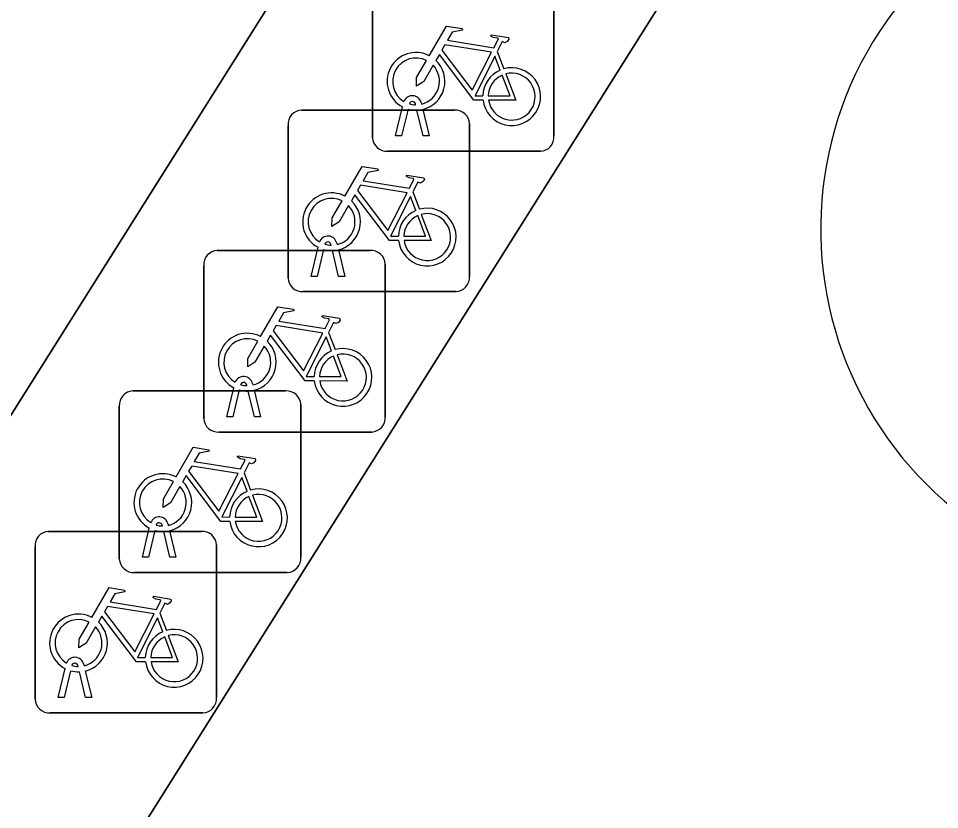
# Model space of a CAD drawing. Extents: x 160663 to 161506, y 382245 to 383291.
# Drawn here: x 161148.15 to 161153.23, y 383132.25 to 383136.6 of the extents above; entities that cross this region are included whole.
import ezdxf

# ---------------------------------------------------------------- set-up
doc = ezdxf.new("R2010")
doc.units = 0
for name, color, linetype in [('IMGEO_Fietsenrek', 7, 'Continuous'), ('IMGEO_Groenvoorziening', 7, 'Continuous'), ('IMGEO_Voetpad_open', 7, 'Continuous')]:
    doc.layers.add(name, color=color, linetype=linetype)

msp = doc.modelspace()

# ---------------------------------------------------------------- linework, layer by layer
at = {"layer": 'IMGEO_Fietsenrek'}
for p, q in [((161150.1035, 383135.9459), (161150.1035, 383136.7868)), ((161150.1035, 383136.7868), (161150.1035, 383135.9459)), ((161151.1025, 383136.7961), (161151.1025, 383135.9552)), ((161151.1025, 383135.9552), (161151.1025, 383136.7961)), ((161150.7902, 383136.4202), (161150.8265, 383136.325)), ((161149.7129, 383136.0975), (161150.5538, 383136.0975)), ((161150.5538, 383136.0975), (161149.7129, 383136.0975)), ((161150.2305, 383135.9553), (161150.2688, 383136.1153)), ((161150.2992, 383136.1031), (161150.2639, 383135.9553)), ((161150.3409, 383136.1269), (161150.3399, 383136.1312)), ((161150.382, 383135.9553), (161150.3481, 383136.097)), ((161150.3716, 383136.1384), (161150.3734, 383136.1305)), ((161150.3804, 383136.1013), (161150.4154, 383135.9553)), ((161149.6385, 383135.1729), (161149.6385, 383136.0138)), ((161149.6385, 383136.0138), (161149.6385, 383135.1729)), ((161150.6375, 383136.0231), (161150.6375, 383135.1822)), ((161150.6375, 383135.1822), (161150.6375, 383136.0231)), ((161150.2639, 383135.9553), (161150.2305, 383135.9553)), ((161150.4154, 383135.9553), (161150.382, 383135.9553)), ((161151.0281, 383135.8715), (161150.1872, 383135.8715)), ((161150.1872, 383135.8715), (161151.0281, 383135.8715)), ((161150.3252, 383135.6472), (161150.3615, 383135.552)), ((161149.7655, 383135.1823), (161149.8038, 383135.3423)), ((161149.8759, 383135.3539), (161149.8749, 383135.3582)), ((161149.9066, 383135.3654), (161149.9084, 383135.3575)), ((161149.2489, 383135.3245), (161150.0898, 383135.3245)), ((161150.0898, 383135.3245), (161149.2489, 383135.3245)), ((161149.8342, 383135.3301), (161149.7989, 383135.1823)), ((161149.917, 383135.1823), (161149.8831, 383135.324)), ((161149.9154, 383135.3283), (161149.9504, 383135.1823)), ((161149.1745, 383134.3999), (161149.1745, 383135.2408)), ((161149.1745, 383135.2408), (161149.1745, 383134.3999)), ((161150.1735, 383135.2501), (161150.1735, 383134.4092)), ((161150.1735, 383134.4092), (161150.1735, 383135.2501)), ((161149.7989, 383135.1823), (161149.7655, 383135.1823)), ((161149.9504, 383135.1823), (161149.917, 383135.1823)), ((161150.5631, 383135.0985), (161149.7222, 383135.0985)), ((161149.7222, 383135.0985), (161150.5631, 383135.0985)), ((161149.8612, 383134.8742), (161149.8975, 383134.779)), ((161149.4119, 383134.5809), (161149.4109, 383134.5852)), ((161149.4426, 383134.5924), (161149.4444, 383134.5845)), ((161148.7839, 383134.5515), (161149.6248, 383134.5515)), ((161149.6248, 383134.5515), (161148.7839, 383134.5515)), ((161149.3015, 383134.4093), (161149.3398, 383134.5693)), ((161149.3702, 383134.5571), (161149.3349, 383134.4093)), ((161149.453, 383134.4093), (161149.4191, 383134.551)), ((161149.4514, 383134.5553), (161149.4864, 383134.4093)), ((161149.7085, 383134.4771), (161149.7085, 383133.6362)), ((161149.7085, 383133.6362), (161149.7085, 383134.4771)), ((161148.7095, 383133.6269), (161148.7095, 383134.4678)), ((161148.7095, 383134.4678), (161148.7095, 383133.6269)), ((161149.3349, 383134.4093), (161149.3015, 383134.4093)), ((161149.4864, 383134.4093), (161149.453, 383134.4093)), ((161150.0991, 383134.3255), (161149.2582, 383134.3255)), ((161149.2582, 383134.3255), (161150.0991, 383134.3255)), ((161149.3962, 383134.1012), (161149.4325, 383134.006)), ((161148.9776, 383133.8194), (161148.9794, 383133.8115)), ((161148.3199, 383133.7785), (161149.1608, 383133.7785)), ((161149.1608, 383133.7785), (161148.3199, 383133.7785)), ((161148.8365, 383133.6363), (161148.8748, 383133.7963)), ((161148.9052, 383133.7841), (161148.8699, 383133.6363)), ((161148.9469, 383133.8079), (161148.9459, 383133.8122)), ((161148.988, 383133.6363), (161148.9541, 383133.778)), ((161148.9864, 383133.7823), (161149.0214, 383133.6363)), ((161148.2455, 383132.8539), (161148.2455, 383133.6948)), ((161148.2455, 383133.6948), (161148.2455, 383132.8539)), ((161149.2445, 383133.7041), (161149.2445, 383132.8632)), ((161149.2445, 383132.8632), (161149.2445, 383133.7041)), ((161148.8699, 383133.6363), (161148.8365, 383133.6363)), ((161149.0214, 383133.6363), (161148.988, 383133.6363)), ((161149.6341, 383133.5525), (161148.7932, 383133.5525)), ((161148.7932, 383133.5525), (161149.6341, 383133.5525)), ((161148.9322, 383133.3282), (161148.9685, 383133.233)), ((161148.3725, 383132.8633), (161148.4108, 383133.0233)), ((161148.4412, 383133.0111), (161148.4059, 383132.8633)), ((161148.4829, 383133.0349), (161148.4819, 383133.0392)), ((161148.524, 383132.8633), (161148.4901, 383133.005)), ((161148.5136, 383133.0464), (161148.5154, 383133.0385)), ((161148.5224, 383133.0093), (161148.5574, 383132.8633)), ((161148.4059, 383132.8633), (161148.3725, 383132.8633)), ((161148.5574, 383132.8633), (161148.524, 383132.8633)), ((161149.1701, 383132.7795), (161148.3292, 383132.7795)), ((161148.3292, 383132.7795), (161149.1701, 383132.7795))]:
    msp.add_line(p, q, dxfattribs=at)
for points in [[(161150.4161, 383136.3972), (161150.5108, 383136.5607), (161150.597, 383136.5469), (161150.5987, 383136.5382), (161150.5426, 383136.5273), (161150.5164, 383136.482), (161150.7716, 383136.4412)], [(161150.7716, 383136.4412), (161150.7966, 383136.49), (161150.7915, 383136.494), (161150.7683, 383136.4977), (161150.7556, 383136.5052), (161150.7546, 383136.5083), (161150.7568, 383136.5129), (161150.8516, 383136.4978), (161150.8539, 383136.4875), (161150.8445, 383136.4751), (161150.8321, 383136.4687), (161150.8176, 383136.4749), (161150.7902, 383136.4202)], [(161150.7587, 383136.416), (161150.5019, 383136.457), (161150.4852, 383136.4282), (161150.6522, 383136.2079), (161150.7587, 383136.416)], [(161150.7118, 383136.1525), (161150.6621, 383136.1526), (161150.4714, 383136.4043), (161150.4524, 383136.3715)], [(161150.4368, 383136.3447), (161150.3852, 383136.2555), (161150.3453, 383136.2295), (161150.3465, 383136.277), (161150.401, 383136.3712)], [(161150.8067, 383136.318), (161150.7774, 383136.3948), (161150.668, 383136.1767), (161150.7107, 383136.1766)], [(161150.7407, 383136.1765), (161150.8606, 383136.1763), (161150.8174, 383136.2899)], [(161150.8372, 383136.2968), (161150.8922, 383136.1522), (161150.7421, 383136.1525)], [(161149.9511, 383135.6242), (161150.0458, 383135.7877), (161150.132, 383135.7739), (161150.1337, 383135.7652), (161150.0776, 383135.7543), (161150.0514, 383135.709), (161150.3066, 383135.6682)], [(161150.3066, 383135.6682), (161150.3316, 383135.717), (161150.3265, 383135.721), (161150.3033, 383135.7247), (161150.2906, 383135.7322), (161150.2896, 383135.7353), (161150.2918, 383135.7399), (161150.3866, 383135.7248), (161150.3889, 383135.7145), (161150.3795, 383135.7021), (161150.3671, 383135.6957), (161150.3526, 383135.7019), (161150.3252, 383135.6472)], [(161150.2937, 383135.643), (161150.0369, 383135.684), (161150.0202, 383135.6552), (161150.1872, 383135.4349), (161150.2937, 383135.643)], [(161149.9718, 383135.5717), (161149.9202, 383135.4825), (161149.8803, 383135.4565), (161149.8815, 383135.504), (161149.936, 383135.5982)], [(161150.2468, 383135.3795), (161150.1971, 383135.3796), (161150.0064, 383135.6313), (161149.9874, 383135.5985)], [(161150.3417, 383135.545), (161150.3124, 383135.6218), (161150.203, 383135.4037), (161150.2457, 383135.4036)], [(161150.2757, 383135.4035), (161150.3956, 383135.4033), (161150.3524, 383135.5169)], [(161150.3722, 383135.5238), (161150.4272, 383135.3792), (161150.2771, 383135.3795)], [(161149.4871, 383134.8512), (161149.5818, 383135.0147), (161149.668, 383135.0009), (161149.6697, 383134.9922), (161149.6136, 383134.9813), (161149.5874, 383134.936), (161149.8426, 383134.8952)], [(161149.8426, 383134.8952), (161149.8676, 383134.944), (161149.8625, 383134.948), (161149.8393, 383134.9517), (161149.8266, 383134.9592), (161149.8256, 383134.9623), (161149.8278, 383134.9669), (161149.9226, 383134.9518), (161149.9249, 383134.9415), (161149.9155, 383134.9291), (161149.9031, 383134.9227), (161149.8886, 383134.9289), (161149.8612, 383134.8742)], [(161149.8297, 383134.87), (161149.5729, 383134.911), (161149.5562, 383134.8822), (161149.7232, 383134.6619), (161149.8297, 383134.87)], [(161149.7828, 383134.6065), (161149.7331, 383134.6066), (161149.5424, 383134.8583), (161149.5234, 383134.8255)], [(161149.8777, 383134.772), (161149.8484, 383134.8488), (161149.739, 383134.6307), (161149.7817, 383134.6306)], [(161149.5078, 383134.7987), (161149.4562, 383134.7095), (161149.4163, 383134.6835), (161149.4175, 383134.731), (161149.472, 383134.8252)], [(161149.8117, 383134.6305), (161149.9316, 383134.6303), (161149.8884, 383134.7439)], [(161149.9082, 383134.7508), (161149.9632, 383134.6062), (161149.8131, 383134.6065)], [(161149.0221, 383134.0782), (161149.1168, 383134.2417), (161149.203, 383134.2279), (161149.2047, 383134.2192), (161149.1486, 383134.2083), (161149.1224, 383134.163), (161149.3776, 383134.1222)], [(161149.3776, 383134.1222), (161149.4026, 383134.171), (161149.3975, 383134.175), (161149.3743, 383134.1787), (161149.3616, 383134.1862), (161149.3606, 383134.1893), (161149.3628, 383134.1939), (161149.4576, 383134.1788), (161149.4599, 383134.1685), (161149.4505, 383134.1561), (161149.4381, 383134.1497), (161149.4236, 383134.1559), (161149.3962, 383134.1012)], [(161149.3647, 383134.097), (161149.1079, 383134.138), (161149.0912, 383134.1092), (161149.2582, 383133.8889), (161149.3647, 383134.097)], [(161149.3178, 383133.8335), (161149.2681, 383133.8336), (161149.0774, 383134.0853), (161149.0584, 383134.0525)], [(161149.4127, 383133.999), (161149.3834, 383134.0758), (161149.274, 383133.8577), (161149.3167, 383133.8576)], [(161149.0428, 383134.0257), (161148.9912, 383133.9365), (161148.9513, 383133.9105), (161148.9525, 383133.958), (161149.007, 383134.0522)], [(161149.3467, 383133.8575), (161149.4666, 383133.8573), (161149.4234, 383133.9709)], [(161149.4432, 383133.9778), (161149.4982, 383133.8332), (161149.3481, 383133.8335)], [(161148.5581, 383133.3052), (161148.6528, 383133.4687), (161148.739, 383133.4549), (161148.7407, 383133.4462), (161148.6846, 383133.4353), (161148.6584, 383133.39), (161148.9136, 383133.3492)], [(161148.9136, 383133.3492), (161148.9386, 383133.398), (161148.9335, 383133.402), (161148.9103, 383133.4057), (161148.8976, 383133.4132), (161148.8966, 383133.4163), (161148.8988, 383133.4209), (161148.9936, 383133.4058), (161148.9959, 383133.3955), (161148.9865, 383133.3831), (161148.9741, 383133.3767), (161148.9596, 383133.3829), (161148.9322, 383133.3282)], [(161148.9007, 383133.324), (161148.6439, 383133.365), (161148.6272, 383133.3362), (161148.7942, 383133.1159), (161148.9007, 383133.324)], [(161148.8538, 383133.0605), (161148.8041, 383133.0606), (161148.6134, 383133.3123), (161148.5944, 383133.2795)], [(161148.5788, 383133.2527), (161148.5272, 383133.1635), (161148.4873, 383133.1375), (161148.4885, 383133.185), (161148.543, 383133.2792)], [(161148.9487, 383133.226), (161148.9194, 383133.3028), (161148.81, 383133.0847), (161148.8527, 383133.0846)], [(161148.8827, 383133.0845), (161149.0026, 383133.0843), (161148.9594, 383133.1979)], [(161148.9792, 383133.2048), (161149.0342, 383133.0602), (161148.8841, 383133.0605)]]:
    msp.add_lwpolyline(points, dxfattribs=at)
for centre, radius, start, end in [((161150.3431, 383136.2559), 0.159, 62.6766, 242.1369), ((161150.3431, 383136.2559), 0.129, 63.3192, 238.903), ((161150.3431, 383136.2559), 0.159, 283.5766, 46.6042), ((161150.3431, 383136.2559), 0.129, 283.6043, 43.4302), ((161150.8697, 383136.1719), 0.159, 113.3408, 178.3217), ((161150.8697, 383136.1719), 0.159, 187.0065, 105.7708), ((161150.8697, 383136.1719), 0.129, 188.6715, 104.5883), ((161150.8697, 383136.1719), 0.129, 113.923, 177.9556), ((161150.3229, 383136.1273), 0.0499, 12.8025, 158.6934), ((161149.7162, 383136.0196), 0.0779, 92.4484, 184.2845), ((161149.7162, 383136.0196), 0.0779, 92.4484, 184.2845), ((161150.3431, 383136.2559), 0.159, 253.9967, 271.7867), ((161150.3229, 383136.1273), 0.0174, 12.8025, 163.4502), ((161150.3431, 383136.2559), 0.129, 253.415, 269.0204), ((161150.5596, 383136.0198), 0.0779, 2.4484, 94.2845), ((161150.5596, 383136.0198), 0.0779, 2.4484, 94.2845), ((161150.1814, 383135.9492), 0.0779, 182.4484, 274.2845), ((161150.1814, 383135.9492), 0.0779, 182.4484, 274.2845), ((161151.0248, 383135.9494), 0.0779, 272.4484, 4.2845), ((161151.0248, 383135.9494), 0.0779, 272.4484, 4.2845), ((161149.8781, 383135.4829), 0.159, 62.6766, 242.1369), ((161149.8781, 383135.4829), 0.129, 63.3192, 238.903), ((161149.8781, 383135.4829), 0.159, 283.5766, 46.6042), ((161149.8781, 383135.4829), 0.129, 283.6043, 43.4302), ((161150.4047, 383135.3989), 0.159, 113.3408, 178.3217), ((161150.4047, 383135.3989), 0.159, 187.0065, 105.7708), ((161150.4047, 383135.3989), 0.129, 113.923, 177.9556), ((161150.4047, 383135.3989), 0.129, 188.6715, 104.5883), ((161149.8579, 383135.3543), 0.0499, 12.8025, 158.6934), ((161149.8579, 383135.3543), 0.0174, 12.8025, 163.4502), ((161149.8781, 383135.4829), 0.129, 253.415, 269.0204), ((161149.2522, 383135.2466), 0.0779, 92.4484, 184.2845), ((161149.2522, 383135.2466), 0.0779, 92.4484, 184.2845), ((161149.8781, 383135.4829), 0.159, 253.9967, 271.7867), ((161150.0956, 383135.2468), 0.0779, 2.4484, 94.2845), ((161150.0956, 383135.2468), 0.0779, 2.4484, 94.2845), ((161149.7164, 383135.1762), 0.0779, 182.4484, 274.2845), ((161149.7164, 383135.1762), 0.0779, 182.4484, 274.2845), ((161150.5598, 383135.1764), 0.0779, 272.4484, 4.2845), ((161150.5598, 383135.1764), 0.0779, 272.4484, 4.2845), ((161149.4141, 383134.7099), 0.159, 62.6766, 242.1369), ((161149.4141, 383134.7099), 0.129, 63.3192, 238.903), ((161149.4141, 383134.7099), 0.129, 283.6043, 43.4302), ((161149.4141, 383134.7099), 0.159, 283.5766, 46.6042), ((161149.9407, 383134.6259), 0.159, 187.0065, 105.7708), ((161149.9407, 383134.6259), 0.159, 113.3408, 178.3217), ((161149.9407, 383134.6259), 0.129, 113.923, 177.9556), ((161149.9407, 383134.6259), 0.129, 188.6715, 104.5883), ((161149.3939, 383134.5813), 0.0499, 12.8025, 158.6934), ((161149.3939, 383134.5813), 0.0174, 12.8025, 163.4502), ((161149.4141, 383134.7099), 0.129, 253.415, 269.0204), ((161148.7872, 383134.4736), 0.0779, 92.4484, 184.2845), ((161148.7872, 383134.4736), 0.0779, 92.4484, 184.2845), ((161149.4141, 383134.7099), 0.159, 253.9967, 271.7867), ((161149.6306, 383134.4738), 0.0779, 2.4484, 94.2845), ((161149.6306, 383134.4738), 0.0779, 2.4484, 94.2845), ((161149.2524, 383134.4032), 0.0779, 182.4484, 274.2845), ((161149.2524, 383134.4032), 0.0779, 182.4484, 274.2845), ((161150.0958, 383134.4034), 0.0779, 272.4484, 4.2845), ((161150.0958, 383134.4034), 0.0779, 272.4484, 4.2845), ((161148.9491, 383133.9369), 0.159, 62.6766, 242.1369), ((161148.9491, 383133.9369), 0.129, 63.3192, 238.903), ((161148.9491, 383133.9369), 0.129, 283.6043, 43.4302), ((161148.9491, 383133.9369), 0.159, 283.5766, 46.6042), ((161149.4757, 383133.8529), 0.159, 113.3408, 178.3217), ((161149.4757, 383133.8529), 0.159, 187.0065, 105.7708), ((161149.4757, 383133.8529), 0.129, 113.923, 177.9556), ((161149.4757, 383133.8529), 0.129, 188.6715, 104.5883), ((161148.9289, 383133.8083), 0.0499, 12.8025, 158.6934), ((161148.9289, 383133.8083), 0.0174, 12.8025, 163.4502), ((161148.3232, 383133.7006), 0.0779, 92.4484, 184.2845), ((161148.3232, 383133.7006), 0.0779, 92.4484, 184.2845), ((161148.9491, 383133.9369), 0.159, 253.9967, 271.7867), ((161148.9491, 383133.9369), 0.129, 253.415, 269.0204), ((161149.1666, 383133.7008), 0.0779, 2.4484, 94.2845), ((161149.1666, 383133.7008), 0.0779, 2.4484, 94.2845), ((161148.7874, 383133.6302), 0.0779, 182.4484, 274.2845), ((161148.7874, 383133.6302), 0.0779, 182.4484, 274.2845), ((161149.6308, 383133.6304), 0.0779, 272.4484, 4.2845), ((161149.6308, 383133.6304), 0.0779, 272.4484, 4.2845), ((161148.4851, 383133.1639), 0.159, 62.6766, 242.1369), ((161148.4851, 383133.1639), 0.129, 63.3192, 238.903), ((161148.4851, 383133.1639), 0.159, 283.5766, 46.6042), ((161148.4851, 383133.1639), 0.129, 283.6043, 43.4302), ((161149.0117, 383133.0799), 0.159, 113.3408, 178.3217), ((161149.0117, 383133.0799), 0.159, 187.0065, 105.7708), ((161149.0117, 383133.0799), 0.129, 188.6715, 104.5883), ((161149.0117, 383133.0799), 0.129, 113.923, 177.9556), ((161148.4649, 383133.0353), 0.0499, 12.8025, 158.6934), ((161148.4851, 383133.1639), 0.159, 253.9967, 271.7867), ((161148.4649, 383133.0353), 0.0174, 12.8025, 163.4502), ((161148.4851, 383133.1639), 0.129, 253.415, 269.0204), ((161148.3234, 383132.8572), 0.0779, 182.4484, 274.2845), ((161148.3234, 383132.8572), 0.0779, 182.4484, 274.2845), ((161149.1668, 383132.8574), 0.0779, 272.4484, 4.2845), ((161149.1668, 383132.8574), 0.0779, 272.4484, 4.2845)]:
    msp.add_arc(centre, radius, start, end, dxfattribs=at)
at = {"layer": 'IMGEO_Groenvoorziening'}
msp.add_lwpolyline([(161159.601, 383161.046), (161156.987, 383162.473), (161154.786, 383163.643), (161151.498, 383165.39), (161151.378, 383165.212), (161146.783, 383158.104), (161149.389, 383151.959), (161150.771, 383148.7), (161150.848, 383148.779), (161151.214, 383148.74), (161151.442, 383143.355), (161142.883, 383135.27), (161146.227, 383132.301), (161147.528, 383133.493), (161149.889, 383137.24), (161153.216, 383142.573), (161155.564, 383146.324), (161155.876, 383146.12), (161165.215, 383155.885)], dxfattribs=at)
at = {"layer": 'IMGEO_Voetpad_open'}
for points in [[(161157.319, 383145.175), (161155.876, 383146.12), (161155.564, 383146.324), (161153.216, 383142.573), (161149.889, 383137.24), (161147.528, 383133.493), (161146.227, 383132.301), (161148.063, 383130.922), (161156.139, 383143.756)], [(161156.139, 383143.756), (161148.063, 383130.922), (161150.195, 383129.36), (161152.279, 383127.837), (161154.752, 383130.355)]]:
    msp.add_lwpolyline(points, dxfattribs=at)
for centre, radius, start, end in [((161154.558, 383135.44), 1.9897, 329.7613, 146.75), ((161154.558, 383135.44), 1.9897, 329.7613, 146.75), ((161154.5603, 383135.4438), 1.9896, 146.8789, 329.6325), ((161154.5603, 383135.4438), 1.9896, 146.8789, 329.6325)]:
    msp.add_arc(centre, radius, start, end, dxfattribs=at)

doc.saveas('drawing.dxf')
